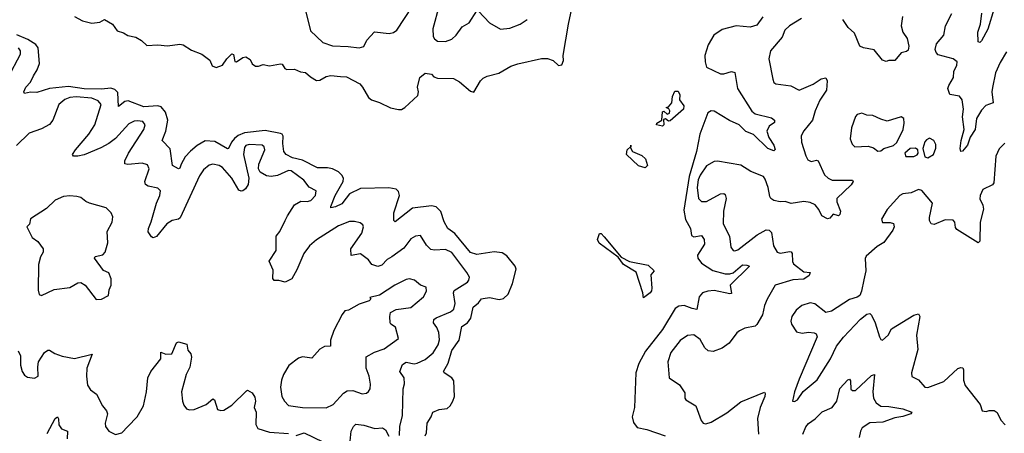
# Model space of a CAD drawing. Extents: x 1771496 to 1971148, y 471553 to 643630.
# Tile 471 of 656: x 1856125 to 1862391, y 598181 to 600814. Entities that reach past the tile are written whole.
import ezdxf

# ---------------------------------------------------------------- set-up
doc = ezdxf.new("R2010")
doc.units = 0

msp = doc.modelspace()

# ---------------------------------------------------------------- linework, layer by layer
at = {"layer": '0CON10XD'}
for points in [[(1856475, 600833.8), (1856525, 600807.5), (1856585, 600792), (1856635, 600799.2), (1856665, 600816.2), (1856716.7, 600785), (1856745, 600743.8), (1856785, 600730.8), (1856812.9, 600712.9), (1856865, 600701.8), (1856901.2, 600681.2), (1856935, 600650.6), (1857005, 600654.3), (1857065, 600648.6), (1857145, 600658.8), (1857165, 600654), (1857219.2, 600619.2), (1857285, 600594), (1857335, 600556), (1857350.3, 600520.3), (1857375, 600510.6), (1857415.5, 600524.5), (1857444.3, 600565), (1857475.9, 600595.9), (1857485, 600592.5), (1857495, 600547.5), (1857505, 600546.7), (1857545, 600574.2), (1857565, 600578), (1857591.2, 600561.2), (1857605, 600533.8), (1857625, 600517.5), (1857645, 600517.5), (1857675, 600529.2), (1857715, 600520.6), (1857785, 600533.8), (1857795, 600530), (1857813.2, 600503.2), (1857825, 600496), (1857875, 600500), (1857912.7, 600482.7), (1857945, 600478), (1857975, 600449.2), (1858015, 600427.8), (1858035, 600430), (1858075, 600451.9), (1858105, 600458.1), (1858167.4, 600452.6), (1858205, 600450.8), (1858289.4, 600405), (1858307.3, 600385), (1858345, 600318.8), (1858365, 600303.8), (1858415, 600287.5), (1858485, 600252), (1858535, 600241.4), (1858555, 600242.9), (1858576.2, 600255), (1858658.3, 600331.7), (1858663.8, 600355), (1858656.2, 600385), (1858671.2, 600445), (1858705, 600472.5), (1858745, 600466.2), (1858761.2, 600451.2), (1858785, 600441.2), (1858885, 600438.8), (1858925, 600418.8), (1858995, 600358.8), (1859015, 600353.3), (1859057.5, 600425), (1859075, 600442.5), (1859100, 600455), (1859175, 600472.5), (1859250.9, 600519.1), (1859295, 600534), (1859445, 600566), (1859485, 600567.5), (1859520, 600555), (1859555, 600522.5), (1859575, 600527.5), (1859586.2, 600555), (1859583.3, 600585), (1859617.1, 600785), (1859639.4, 600885)], [(1857945.4, 600865), (1857975, 600742), (1858055, 600668.6), (1858115, 600646.5), (1858215, 600643.6), (1858285, 600634.2), (1858315.7, 600644.3), (1858335, 600683.8), (1858384.1, 600735.9), (1858475.7, 600725.7), (1858505, 600732.2), (1858525, 600747.1), (1858623.8, 600895)], [(1858793.8, 600905), (1858755, 600756.7), (1858756.8, 600706.8), (1858765, 600691.4), (1858785, 600677.8), (1858834.5, 600674.5), (1858875, 600689.4), (1858901.9, 600715), (1858941.5, 600768.5), (1858985, 600794), (1859035, 600871.2)], [(1859045, 600868), (1859114, 600794), (1859185, 600753.3), (1859245, 600759.4), (1859310, 600785), (1859355, 600814.2)], [(1862405, 600609.2), (1862365, 600540.8), (1862335.3, 600474.7), (1862315, 600382.5), (1862312.2, 600355), (1862320.6, 600285), (1862273.2, 600266.8), (1862245, 600237.1), (1862214.2, 600185), (1862204.5, 600115), (1862173.3, 600066.7), (1862156.6, 600015), (1862125, 599977.5), (1862114.4, 599974.4), (1862110.9, 599995), (1862117.3, 600045), (1862135.8, 600114.2), (1862124.3, 600195), (1862130.9, 600245), (1862122.9, 600302.9), (1862105, 600326.9), (1862045, 600338.6), (1862031.8, 600375), (1862037.3, 600395), (1862066.8, 600445), (1862069.3, 600485), (1862089.4, 600525), (1862090, 600545), (1862065, 600565.8), (1861970, 600590), (1861957.1, 600605), (1861951.1, 600625), (1861958.9, 600661.1), (1862006.9, 600715), (1862017.1, 600775), (1862056.3, 600853.7)], [(1862325.9, 600885), (1862285, 600754.2), (1862245, 600678.8), (1862235, 600668.8), (1862225, 600673.3), (1862222.3, 600735), (1862238.4, 600785), (1862248.3, 600855)], [(1860855, 600831.4), (1860815, 600779.2), (1860773.4, 600766.6), (1860685, 600775.5), (1860595, 600751.9), (1860543.1, 600715), (1860506.6, 600653.4), (1860485.7, 600585), (1860486.3, 600546.4), (1860495, 600512), (1860585, 600468.8), (1860605, 600468.5), (1860655, 600483.6), (1860675, 600477.5), (1860693.6, 600375), (1860785, 600231.5), (1860805, 600214.6), (1860909.5, 600189.5), (1860929.4, 600175), (1860929.5, 600160.5), (1860895, 600137.1), (1860880, 600105), (1860893.4, 600063.4), (1860924.2, 600015), (1860933, 599987), (1860925, 599980), (1860886.2, 599995), (1860795, 600082.7), (1860745, 600101.8), (1860703.5, 600145), (1860641.5, 600171.5), (1860545, 600231.8), (1860525, 600233.5), (1860505, 600220), (1860453.7, 600085), (1860433, 599975), (1860386.2, 599815), (1860352.5, 599602.5), (1860362.3, 599542.3), (1860392.9, 599485), (1860401.2, 599441.2), (1860415, 599432.2), (1860465, 599439.2), (1860481.8, 599415), (1860482.7, 599385), (1860439.4, 599315), (1860440, 599295), (1860464.4, 599264.4), (1860537, 599217), (1860615, 599195.6), (1860644.8, 599195.2), (1860665, 599202.7), (1860725, 599252.6), (1860752.4, 599252.4), (1860770, 599245), (1860645.3, 599125), (1860655, 599072), (1860645, 599069.1), (1860545, 599089.6), (1860503.4, 599086.6), (1860470.8, 599075), (1860449.2, 599050.8), (1860435, 598970), (1860405, 598974.7), (1860354.5, 598995.5), (1860319.7, 598990.3), (1860296, 598975), (1860215, 598841.4), (1860106.9, 598703.1), (1860066.1, 598625), (1860046.1, 598565), (1860038.5, 598345), (1860023.1, 598285), (1860030.2, 598250.2), (1860055, 598217.5), (1860115.6, 598205.6), (1860233.3, 598165)], [(1861099.5, 600820.5), (1861024.6, 600775.4), (1860995, 600747.5), (1860976.5, 600703.5), (1860903.4, 600616.6), (1860892.5, 600565), (1860916.9, 600435), (1860924.5, 600414.5), (1860937.5, 600405), (1861033.3, 600393.3), (1861085.9, 600365.9), (1861175, 600403.5), (1861225, 600437.5), (1861255, 600443.3), (1861264.1, 600424.1), (1861258.9, 600365), (1861217.7, 600302.3), (1861187, 600233), (1861170, 600175), (1861115, 600107.5), (1861097.8, 600075), (1861100.6, 600035), (1861127, 599947), (1861141.2, 599921.2), (1861162.2, 599912.2), (1861195, 599919.4), (1861206.2, 599916.2), (1861247.2, 599827.2), (1861269.2, 599805), (1861295, 599792.1), (1861425, 599792.5), (1861428, 599785), (1861417, 599763), (1861325.8, 599675), (1861325.7, 599655), (1861347.5, 599595), (1861345, 599573.3), (1861335, 599566), (1861302.5, 599575), (1861279.7, 599550.3), (1861265, 599547.1), (1861230, 599565), (1861210.9, 599605), (1861187.8, 599635), (1861155, 599650.4), (1861115, 599657.3), (1861035, 599644.2), (1860995.9, 599655.9), (1860965, 599654.2), (1860925, 599662.9), (1860905.5, 599675.5), (1860897.9, 599687.9), (1860888.8, 599745), (1860869.6, 599799.6), (1860858.1, 599815), (1860778.6, 599848.6), (1860715, 599887.5), (1860566.4, 599913.6), (1860545, 599911.2), (1860495, 599884.3), (1860455, 599824.3), (1860443.5, 599795), (1860436.8, 599746.8), (1860445.4, 599675.4), (1860465, 599655.6), (1860495, 599657.5), (1860585, 599705.5), (1860605, 599707.5), (1860615, 599701.2), (1860620, 599675), (1860604.6, 599595), (1860601.2, 599515), (1860641.1, 599435), (1860650.6, 599365), (1860664.5, 599344.5), (1860675, 599341.9), (1860695, 599348.9), (1860818.6, 599445), (1860875, 599477.1), (1860895, 599474), (1860909.1, 599459.1), (1860923.1, 599375), (1860945, 599334.3), (1860965, 599326.9), (1861025, 599339.4), (1861033.6, 599336.4), (1861040, 599325), (1861042.5, 599275), (1861050.1, 599260.1), (1861115, 599209.6), (1861155.4, 599205.4), (1861150, 599185), (1861115, 599161.4), (1861045, 599158.2), (1860932, 599125), (1860881.4, 599035), (1860865.6, 598995), (1860852.7, 598935), (1860817, 598873), (1860805, 598863.5), (1860740.2, 598849.8), (1860705.6, 598834.4), (1860688.6, 598821.4), (1860639.2, 598755), (1860595, 598723.1), (1860538.3, 598701.7), (1860505.5, 598705.5), (1860484.3, 598725), (1860455, 598778.6), (1860415, 598807.5), (1860375, 598802.7), (1860328.1, 598771.9), (1860267.8, 598695), (1860249.4, 598635), (1860258.8, 598535), (1860325, 598488.8)], [(1861742.7, 600835), (1861733.5, 600775), (1861744.5, 600734.5), (1861772.9, 600695), (1861782.9, 600645), (1861779.4, 600620.6), (1861768.8, 600611.2), (1861735, 600602), (1861695, 600554.2), (1861655, 600554.2), (1861638, 600548), (1861615, 600557.1), (1861562.1, 600622.1), (1861494.4, 600634.4), (1861471.2, 600645), (1861437.9, 600727.9), (1861398, 600765), (1861364.2, 600814.2)], [(1858704.5, 598165), (1858713.1, 598185), (1858718, 598245), (1858744.2, 598285), (1858754.3, 598315), (1858795, 598333.3), (1858845, 598339.1), (1858864.2, 598355.8), (1858882.1, 598385), (1858891.5, 598415), (1858888.2, 598515), (1858874.8, 598534.8), (1858826, 598565), (1858823.1, 598575), (1858851.8, 598628.2), (1858875, 598708.9), (1858922.2, 598775), (1858939.1, 598860.9), (1858975, 598883.3), (1858995.7, 598915), (1859010.6, 598985), (1859045, 599011.8), (1859065, 599036.8), (1859075, 599040), (1859115, 599044.6), (1859176.8, 599033.2), (1859205, 599039.7), (1859232.7, 599067.3), (1859261.2, 599135), (1859285, 599226.2), (1859277.8, 599245), (1859225, 599311.2), (1859195, 599330.7), (1859145, 599337.2), (1859035, 599320), (1858995, 599331.1), (1858895, 599452.3), (1858850.5, 599485), (1858827.2, 599527.2), (1858805, 599593.5), (1858775, 599623.1), (1858745, 599629.4), (1858625, 599614.6), (1858515, 599527.5), (1858505.7, 599535.7), (1858505.4, 599585), (1858542, 599695), (1858535, 599720.8), (1858520, 599735), (1858473.8, 599743.8), (1858295, 599739.2), (1858225, 599705.3), (1858203, 599677), (1858175, 599642.7), (1858135, 599622.9), (1858106.2, 599616.2), (1858104.5, 599625), (1858132.4, 599695), (1858184, 599785), (1858185.7, 599805.7), (1858176.2, 599825), (1858153.1, 599845), (1858115, 599865.2), (1858085, 599871.6), (1858021, 599871), (1857925, 599919.1), (1857861.5, 599935), (1857820.5, 599955), (1857805.3, 599975.3), (1857800, 600025), (1857802.9, 600072.9), (1857796.2, 600085), (1857785, 600090), (1857687.7, 600107.7), (1857555, 600093), (1857515, 600075.7), (1857491.8, 600058.2), (1857474, 600035), (1857455, 599993.3), (1857447.5, 599992.5), (1857367.8, 600037.8), (1857305, 600041.9), (1857255, 600012.2), (1857212.3, 599977.7), (1857178.3, 599941.7), (1857152.5, 599895), (1857145, 599868.8), (1857135.7, 599864.3), (1857097.1, 599885), (1857082.6, 599992.6), (1857031.4, 600045), (1857055.2, 600104.8), (1857069, 600175), (1857053.3, 600225), (1857025, 600258.8), (1857005, 600264.8), (1856915, 600260.2), (1856815, 600296.9), (1856795, 600292.7), (1856755, 600261.2), (1856750.8, 600350.8), (1856730.3, 600370.3), (1856705, 600377.5), (1856645, 600371.7), (1856535, 600374.6), (1856435, 600387.9), (1856314.7, 600375.3), (1856235, 600349.5), (1856195, 600351.8), (1856155, 600344.3), (1856151.4, 600355), (1856164.4, 600385), (1856194.7, 600415.3), (1856213.4, 600456.6), (1856236.2, 600493.8), (1856251.3, 600535), (1856242.8, 600635), (1856228.8, 600655), (1856177.1, 600687.1), (1856107.8, 600717.8)], [(1856051.5, 600445), (1856130.5, 600595), (1856129.6, 600615), (1856116.9, 600635)], [(1860215, 600136.7), (1860177.5, 600145), (1860180, 600155), (1860212.5, 600175), (1860215, 600226.7), (1860225, 600232.5), (1860245, 600212.5), (1860260.7, 600219.3), (1860263, 600233), (1860257, 600247), (1860240, 600255), (1860255, 600260), (1860276.1, 600283.9), (1860279.2, 600325), (1860295, 600360), (1860315, 600360), (1860325.7, 600335.7), (1860324.2, 600304.2), (1860351.2, 600265), (1860350, 600245), (1860265, 600170), (1860255, 600167.5), (1860235, 600182.5), (1860221.7, 600178.3), (1860223.3, 600145), (1860215, 600136.7)], [(1858543.2, 598166.8), (1858544.6, 598225), (1858560.9, 598295), (1858566.2, 598465), (1858573, 598497), (1858572.9, 598535), (1858544.4, 598575), (1858561.9, 598618.1), (1858585, 598633.3), (1858635, 598622.5), (1858655, 598627.1), (1858705, 598650.4), (1858756.4, 598693.6), (1858789.1, 598745), (1858797.1, 598777.1), (1858792.6, 598822.6), (1858780, 598855), (1858759.1, 598885), (1858761.2, 598905), (1858775, 598916.4), (1858867.1, 598955), (1858887.8, 598972.2), (1858897.4, 599007.4), (1858886.5, 599075), (1858889.1, 599090.9), (1858975.9, 599144.1), (1858984.4, 599155), (1858986.9, 599175), (1858971.5, 599205), (1858875, 599331.5), (1858835, 599350.7), (1858765, 599347.3), (1858741.7, 599351.7), (1858715, 599379.2), (1858675, 599441.2), (1858645, 599435.8), (1858615, 599418.6), (1858569.5, 599360.5), (1858492.9, 599305), (1858463.2, 599286.8), (1858428.9, 599251.1), (1858405, 599243.3), (1858366.7, 599255), (1858345.4, 599285.4), (1858293.5, 599323.5), (1858235, 599312.5), (1858233.3, 599355), (1858302.5, 599455), (1858312.5, 599495), (1858309.1, 599509.1), (1858290.9, 599520.9), (1858255, 599530), (1858225, 599529.1), (1858155, 599501.8), (1858015, 599412.2), (1857970.6, 599375), (1857932.7, 599325), (1857888.5, 599221.5), (1857856.6, 599163.4), (1857815, 599144), (1857775, 599154.2), (1857745, 599153.8), (1857736.4, 599166.4), (1857739.3, 599219.3), (1857713.9, 599276.1), (1857756.9, 599345), (1857756.9, 599435), (1857780, 599465), (1857815.3, 599534.7), (1857828.5, 599565), (1857875, 599635.6), (1857915, 599658.5), (1857955, 599655.6), (1857977.1, 599662.9), (1858006.7, 599695), (1858011.2, 599725), (1857967.8, 599747.8), (1857933.1, 599793.1), (1857852.2, 599852.2), (1857835, 599854.5), (1857765, 599822.7), (1857725.4, 599815.4), (1857695, 599820.5), (1857655, 599844), (1857645.7, 599865), (1857646.9, 599895), (1857686.1, 599985), (1857681.9, 600005), (1857668, 600015), (1857585, 600018.9), (1857565, 600012.2), (1857555, 600000), (1857548.9, 599955), (1857584.5, 599804.5), (1857578.2, 599765), (1857562.1, 599737.9), (1857545.2, 599724.8), (1857535, 599722.2), (1857519.7, 599729.7), (1857475, 599804.5), (1857415, 599872.9), (1857395, 599886.2), (1857355, 599894.5), (1857331.7, 599888.3), (1857295, 599857.8), (1857269.6, 599820.4), (1857147.3, 599552.7), (1857135, 599544.4), (1857095, 599536.4), (1857060.8, 599515), (1856995, 599434.2), (1856975, 599426), (1856965, 599431.2), (1856942.7, 599462.7), (1856944.1, 599484.1), (1856962.4, 599527.6), (1856995.8, 599645), (1857017.5, 599695), (1857020.6, 599725), (1857005, 599740.6), (1856943.7, 599753.7), (1856925.5, 599765.5), (1856921.5, 599785), (1856949.5, 599865), (1856939.5, 599889.5), (1856905, 599900), (1856812.6, 599892.6), (1856795, 599896.7), (1856794.5, 599915), (1856817.5, 599965), (1856915, 600114.2), (1856924.2, 600144.2), (1856908.8, 600165), (1856875, 600170.9), (1856853, 600167), (1856820.7, 600150.7), (1856735, 600057.8), (1856692.5, 600025), (1856642.3, 599997.7), (1856535, 599954.6), (1856495, 599944.5), (1856467.5, 599945), (1856462.5, 599955), (1856480, 599985), (1856564.8, 600085.2), (1856603.9, 600145), (1856644.6, 600275), (1856625, 600296.8), (1856585, 600315.2), (1856485, 600323.3), (1856445, 600319.6), (1856412.9, 600305), (1856374.6, 600275), (1856336.2, 600173.8), (1856315, 600147.1), (1856265, 600119.4), (1856185, 600090.6), (1856106, 600014)], [(1861585, 599977.5), (1861605, 599979.4), (1861625, 599993.8), (1861686.1, 600013.9), (1861707.4, 600032.6), (1861746.9, 600115), (1861754.3, 600154.3), (1861752, 600185), (1861735, 600196), (1861645, 600168.6), (1861605, 600180), (1861555, 600204.2), (1861515, 600205.7), (1861485, 600218), (1861455, 600210), (1861442.9, 600197.1), (1861418.6, 600125), (1861410.8, 600055), (1861421.7, 600021.7), (1861440, 600005), (1861525, 600009.4), (1861557.4, 599997.4), (1861585, 599977.5)], [(1861905, 599933.8), (1861941.2, 599955), (1861955.9, 599995.9), (1861955, 600020), (1861942.5, 600045), (1861915, 600060), (1861895, 600050), (1861885, 600037.5), (1861872.5, 599995), (1861885, 599940), (1861905, 599933.8)], [(1860105, 599870), (1860063.2, 599883.2), (1859987.1, 599955), (1859991.5, 599985), (1860013.7, 600006.3), (1860015, 600016), (1860013.7, 600006.3), (1860012.5, 599997.5), (1860023.9, 599973.9), (1860085, 599950), (1860107.3, 599927.3), (1860121.2, 599885), (1860105, 599870)], [(1862395, 600028.1), (1862358.9, 599991.1), (1862337.1, 599945), (1862324.4, 599775.6), (1862315, 599762), (1862255, 599732), (1862237.5, 599695), (1862234, 599674), (1862255, 599632.5), (1862258.3, 599608.3), (1862237.5, 599525), (1862235.6, 599404.4), (1862225, 599394), (1862087.9, 599477.9), (1862080.3, 599490.3), (1862075.8, 599525), (1862065, 599537.1), (1862015, 599539.2), (1861945, 599511.1), (1861924.6, 599514.6), (1861914.4, 599535), (1861914.3, 599555), (1861933.8, 599645), (1861865, 599727.5), (1861845, 599733.3), (1861797.8, 599712.2), (1861745, 599705.8), (1861725, 599694.2), (1861646, 599605), (1861608.8, 599545), (1861615, 599524), (1861665, 599522.5), (1861685, 599516.2), (1861690, 599495), (1861682, 599475), (1861623.3, 599396.7), (1861580.8, 599369.2), (1861511.7, 599308.3), (1861505.9, 599294.1), (1861510, 599215), (1861497.5, 599157.5), (1861482.9, 599085), (1861470.9, 599059.1), (1861455, 599048), (1861405, 599032.5), (1861291.3, 598958.7), (1861255, 598950.8), (1861185, 599004.3), (1861155, 599011.9), (1861102.9, 598995), (1861066.9, 598965), (1861037.8, 598925), (1861033.3, 598895), (1861037.5, 598875), (1861067.7, 598827.7), (1861105, 598818.6), (1861145, 598824.4), (1861181.2, 598821.2), (1861194.2, 598814.2), (1861199.2, 598795), (1861084.5, 598525), (1861056.2, 598445), (1861042.5, 598385), (1861055, 598384), (1861075, 598394), (1861111.8, 598448.2), (1861199.5, 598520.5), (1861285.5, 598655), (1861323.8, 598735), (1861367.7, 598792.3), (1861475, 598908.6), (1861515, 598940), (1861535, 598943.3), (1861545, 598932.5), (1861568.8, 598885), (1861596.7, 598795), (1861605, 598777.5), (1861615, 598773.8), (1861652, 598805), (1861673.2, 598846.8), (1861815, 598933.5), (1861845, 598942), (1861854.3, 598924.3), (1861831.2, 598805), (1861840.5, 598715), (1861799.2, 598565), (1861802.7, 598542.7), (1861845, 598520.8), (1861885, 598475.8), (1861905, 598473.5), (1862005, 598511.8), (1862095, 598593.1), (1862115, 598600), (1862126.8, 598596.8), (1862131.9, 598585), (1862130.6, 598519.4), (1862142.5, 598485), (1862236.2, 598365), (1862250, 598325), (1862275, 598320), (1862295, 598326.7), (1862325.9, 598325.9), (1862345, 598312.5), (1862368.8, 598265), (1862396.7, 598235)], [(1861815, 599943.3), (1861836.1, 599953.9), (1861842.5, 599965), (1861840, 599985), (1861825.9, 599995.9), (1861792.5, 599995), (1861757.5, 599965), (1861765, 599943.3), (1861815, 599943.3)], [(1856612.7, 599032.7), (1856645, 599034), (1856690.7, 599059.3), (1856693.8, 599095), (1856708, 599125), (1856707.5, 599165), (1856691.7, 599201.7), (1856658.3, 599218.3), (1856601.2, 599295), (1856605, 599305.7), (1856653.7, 599316.3), (1856669.4, 599335), (1856686.6, 599393.4), (1856681.8, 599465), (1856714.3, 599525), (1856718.3, 599558.3), (1856706.7, 599585), (1856675, 599616), (1856570, 599645), (1856545.6, 599655.6), (1856515, 599682.5), (1856488.8, 599688.8), (1856445, 599692.5), (1856405, 599687.5), (1856352, 599665), (1856295, 599612.9), (1856194.5, 599545.5), (1856187, 599513), (1856170, 599495), (1856205, 599427.5), (1856241.2, 599401.2), (1856274.3, 599355), (1856274.2, 599335), (1856257.1, 599305), (1856245.7, 599255), (1856242.3, 599092.3), (1856248.8, 599065), (1856265, 599059.2), (1856345, 599095.6), (1856445, 599110), (1856495, 599138), (1856515, 599141.2), (1856542.5, 599125), (1856612.7, 599032.7)], [(1860095, 599042.5), (1860090, 599075), (1860047.3, 599207.3), (1859966.7, 599255), (1859933, 599303), (1859812.4, 599392.4), (1859802, 599415), (1859815, 599452.5), (1859825, 599452.5), (1859845, 599431.2), (1859951.7, 599301.7), (1860005, 599274), (1860125, 599252), (1860163.3, 599215), (1860140.5, 599189.5), (1860148.8, 599105), (1860145, 599087.5), (1860137.5, 599075), (1860095, 599042.5)], [(1858075, 598342.9), (1858120, 598365), (1858185, 598436.2), (1858208.3, 598451.7), (1858245, 598454.3), (1858305, 598431.4), (1858333, 598437), (1858345, 598446.2), (1858355.8, 598465), (1858356.9, 598493.1), (1858348.2, 598545), (1858329.4, 598595), (1858331.1, 598668.9), (1858382.1, 598697.9), (1858445, 598718), (1858536.7, 598785), (1858515.9, 598855.9), (1858487.5, 598875), (1858482.5, 598885), (1858480, 598925), (1858485, 598950), (1858521.7, 598968.3), (1858615, 598982.5), (1858695, 599049.2), (1858714.3, 599085), (1858711.2, 599111.2), (1858675, 599123.8), (1858636.7, 599155), (1858605, 599164.2), (1858585, 599160.8), (1858513.3, 599125), (1858415, 599061.2), (1858353.9, 599046.1), (1858360, 599035), (1858350, 599025), (1858285, 599003.8), (1858217.5, 598965), (1858195, 598960), (1858177, 598937), (1858124.4, 598835), (1858102.5, 598775), (1858103.3, 598736.7), (1858065, 598734), (1858035, 598716), (1857985, 598660), (1857925, 598667.5), (1857900.6, 598659.4), (1857838.3, 598611.7), (1857804.4, 598555), (1857790.7, 598519.3), (1857784.4, 598475), (1857793.8, 598415), (1857809.5, 598385), (1857835, 598357.1), (1857925, 598345.7), (1858075, 598342.9)], [(1856115, 598706.7), (1856130, 598675), (1856130, 598615), (1856142, 598575), (1856155, 598551.2), (1856175, 598538.6), (1856218.8, 598531.2), (1856243.3, 598545), (1856240, 598605), (1856246, 598636), (1856283.8, 598696.2), (1856305, 598710.8), (1856315, 598711.2), (1856348.8, 598688.8), (1856395, 598672), (1856475, 598657.1), (1856585.8, 598685.8), (1856553.6, 598595), (1856549.5, 598545), (1856557, 598487), (1856575, 598458), (1856615, 598430), (1856651.4, 598355), (1856678, 598325), (1856684, 598305), (1856669.2, 598245), (1856670.8, 598225), (1856692.5, 598195), (1856735, 598174.4), (1856776, 598185), (1856814.2, 598225), (1856873.8, 598285), (1856913.1, 598355), (1856931.8, 598445), (1856941.4, 598535), (1856959.2, 598575), (1857024.2, 598655), (1857023.3, 598696.7), (1857055, 598685.6), (1857092.7, 598687.3), (1857123.6, 598756.4), (1857135, 598764), (1857189.4, 598749.4), (1857195, 598710), (1857215, 598687.5), (1857219.4, 598665), (1857207.2, 598602.8), (1857185.3, 598554.7), (1857155.5, 598445), (1857160.5, 598385), (1857169.4, 598359.4), (1857186.4, 598336.4), (1857205, 598330), (1857235, 598333.1), (1857312.9, 598365), (1857355, 598401.2), (1857366, 598395), (1857383.5, 598333.5), (1857405, 598326), (1857425, 598329.4), (1857475, 598361.2), (1857567.7, 598452.3), (1857575.9, 598455.9), (1857605, 598438), (1857621.9, 598411.9), (1857625.5, 598385), (1857616.9, 598345), (1857630.6, 598315), (1857627.5, 598237.5), (1857640.6, 598210.6), (1857715, 598188.5), (1857835, 598180)], [(1861108.7, 598175), (1861128.7, 598221.3), (1861145, 598242.7), (1861187.8, 598272.2), (1861232, 598318), (1861295, 598345.6), (1861324.7, 598385.3), (1861343.8, 598466.2), (1861395, 598522.5), (1861405, 598526), (1861411.4, 598515), (1861415, 598461.2), (1861425, 598452.5), (1861444.1, 598454.1), (1861545, 598548.1), (1861565, 598556), (1861554, 598444), (1861559.1, 598405), (1861575.6, 598375), (1861605, 598353.1), (1861655, 598352.7), (1861746, 598336), (1861803.3, 598315), (1861796.7, 598305), (1861745, 598287.1), (1861695, 598279.1), (1861617.4, 598252.6), (1861535, 598247.8), (1861487.1, 598215), (1861475.4, 598194.6), (1861467.5, 598155)], [(1860325, 598488.8), (1860358.7, 598438.7), (1860358.6, 598405), (1860364.2, 598395), (1860428, 598355), (1860461.7, 598261.7), (1860475, 598246.2), (1860492.1, 598242.1), (1860525, 598251.5), (1860625, 598311.5), (1860715, 598381.4), (1860865, 598442), (1860870, 598435), (1860867.7, 598415), (1860836.9, 598345), (1860821.2, 598275), (1860826.5, 598176.5)], [(1856299.4, 598180.6), (1856351.9, 598275), (1856365, 598286.2), (1856372.5, 598272.5), (1856374.6, 598234.6), (1856390.5, 598210.5), (1856430, 598195), (1856428.5, 598145)], [(1858228.2, 598131.8), (1858235.3, 598195), (1858250.4, 598225), (1858265, 598239.1), (1858315, 598232.4), (1858385, 598210.8), (1858435, 598216.2), (1858452.8, 598202.7), (1858475, 598162.9)], [(1857885, 598166.2), (1857935, 598183.1), (1858115, 598098.1)]]:
    msp.add_lwpolyline(points, dxfattribs=at)

doc.saveas('drawing.dxf')
